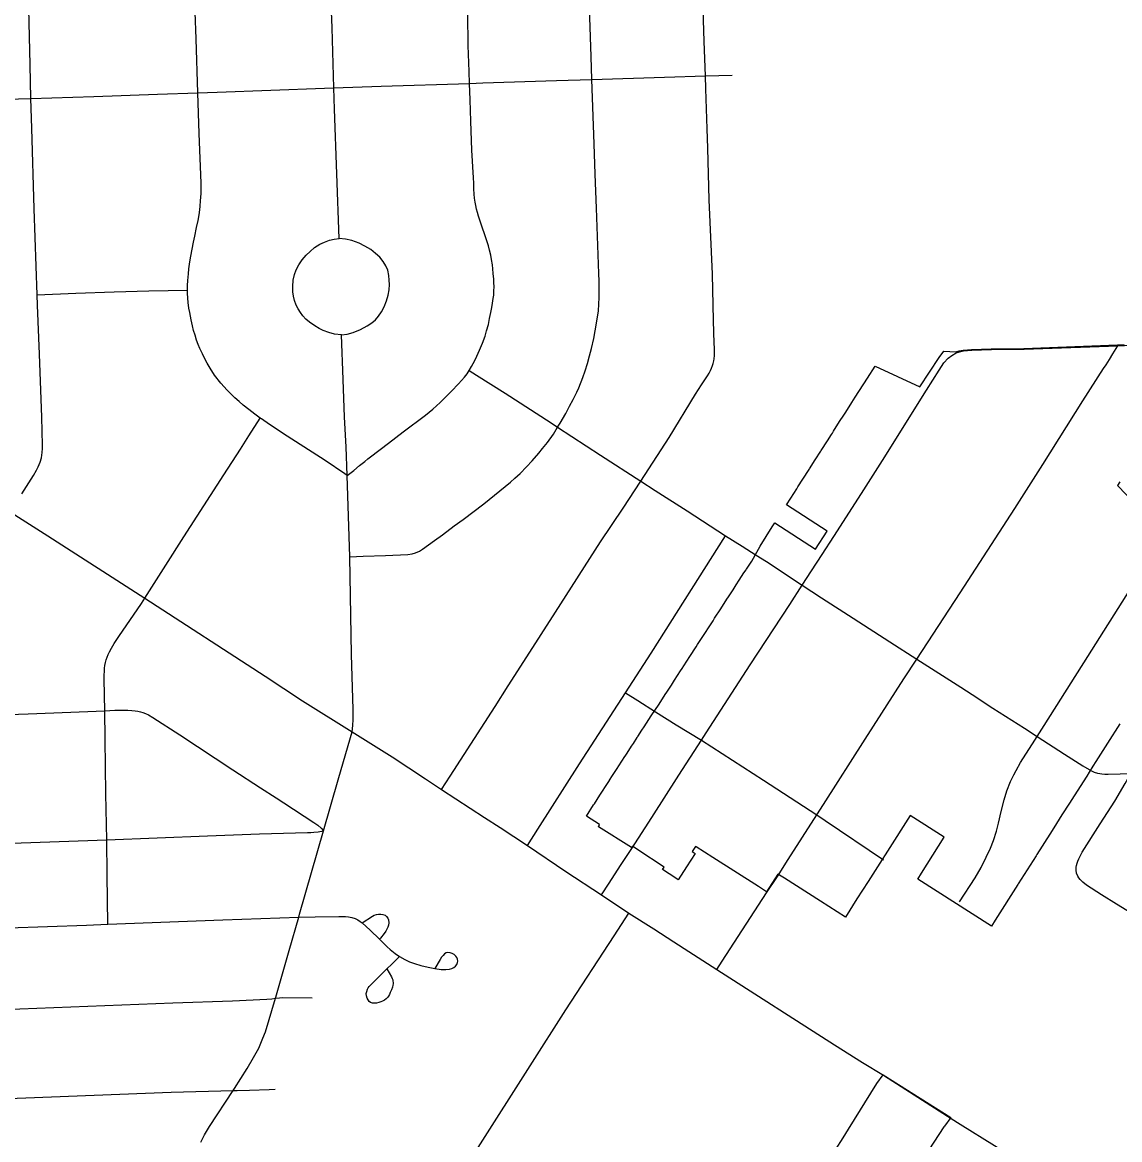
# Model space of a CAD drawing. Extents: x -6.4 to 34, y -4.2 to 22.
# Drawn here: x 3.091 to 3.822, y 16.831 to 17.577 of the extents above; entities that cross this region are included whole.
import ezdxf

# ---------------------------------------------------------------- set-up
doc = ezdxf.new("R2010")
doc.units = 0
for name, color, linetype in [('GM_X_City_Street', 7, 'Continuous'), ('GM_X_Corporation', 7, 'Continuous'), ('GM_X_County_Road', 7, 'Continuous'), ('GM_X_Township_Road', 7, 'Continuous'), ('GM_X_US_Route', 7, 'Continuous')]:
    doc.layers.add(name, color=color, linetype=linetype)

msp = doc.modelspace()

# ---------------------------------------------------------------- linework, layer by layer
at = {"layer": 'GM_X_City_Street'}
for points in [[(3.30184, 17.43245), (3.29859, 17.51879), (3.29818, 17.53301), (3.29706, 17.57309), (3.29605, 17.60031), (3.29449, 17.6497), (3.29363, 17.67117), (3.29259, 17.69733), (3.2904, 17.74932), (3.28851, 17.80985), (3.28837, 17.81437)], [(3.37012, 17.065), (3.37587, 17.07393), (3.4058, 17.12043), (3.41446, 17.13409), (3.42692, 17.15342), (3.44603, 17.18328), (3.4761, 17.2302), (3.4912, 17.25257), (3.50295, 17.27069), (3.52186, 17.29985), (3.5393, 17.32877), (3.54331, 17.33494), (3.54603, 17.33897), (3.54732, 17.34098), (3.54842, 17.3427), (3.54935, 17.34456), (3.55015, 17.34613), (3.5507, 17.34771), (3.55121, 17.34918), (3.55155, 17.35095), (3.55182, 17.35236), (3.55196, 17.35455), (3.55206, 17.35617), (3.55195, 17.35952), (3.55186, 17.36244), (3.55144, 17.37793), (3.55074, 17.40879), (3.54858, 17.45833), (3.54771, 17.4927), (3.54716, 17.50571), (3.54634, 17.53231), (3.54605, 17.541), (3.54518, 17.56395), (3.54326, 17.62848)], [(3.30893, 17.22024), (3.31782, 17.22055), (3.33276, 17.22108), (3.34752, 17.22173), (3.35048, 17.22215), (3.35275, 17.22277), (3.35543, 17.22399), (3.35743, 17.22518), (3.36542, 17.23096), (3.37078, 17.2349), (3.37856, 17.24078), (3.38452, 17.24511), (3.39816, 17.25562), (3.41595, 17.27), (3.41884, 17.27258), (3.42238, 17.27575), (3.4267, 17.28025), (3.43049, 17.28419), (3.43497, 17.28928), (3.43748, 17.29242), (3.44075, 17.2965), (3.44463, 17.30205), (3.44749, 17.30661), (3.44923, 17.30936), (3.45288, 17.31582), (3.45542, 17.32058), (3.45782, 17.32509), (3.46017, 17.33001), (3.46154, 17.33287), (3.46427, 17.33973), (3.46577, 17.34429), (3.46735, 17.3491), (3.46874, 17.35432), (3.47004, 17.35924), (3.47156, 17.36587), (3.47254, 17.37101), (3.47349, 17.37603), (3.47463, 17.3842), (3.47486, 17.38878), (3.47506, 17.39307), (3.47506, 17.39869), (3.47506, 17.40406), (3.4749, 17.40914), (3.47337, 17.45286), (3.4726, 17.4754), (3.47192, 17.49563), (3.47037, 17.5386), (3.46982, 17.55402), (3.46739, 17.62567)], [(3.09027, 17.26217), (3.09793, 17.27442), (3.09995, 17.27794), (3.10112, 17.2801), (3.10252, 17.28343), (3.10332, 17.28631), (3.10385, 17.28988), (3.10395, 17.29253), (3.10404, 17.29476), (3.10365, 17.31336), (3.10197, 17.35537), (3.10071, 17.38812), (3.10046, 17.39494), (3.09841, 17.45232), (3.09679, 17.50612), (3.09629, 17.52598), (3.09573, 17.54828), (3.09483, 17.58602)], [(3.30723, 17.2744), (3.31151, 17.27787), (3.31537, 17.28101), (3.31886, 17.28385), (3.32094, 17.28553), (3.32271, 17.2869), (3.33464, 17.2961), (3.3445, 17.30357), (3.3593, 17.31475), (3.36422, 17.31879), (3.36907, 17.32315), (3.37318, 17.32713), (3.37679, 17.33074), (3.38147, 17.33565), (3.38545, 17.34001), (3.38718, 17.34233), (3.38853, 17.34441), (3.3901, 17.34724), (3.39108, 17.34907), (3.3926, 17.35205), (3.39366, 17.3541), (3.39536, 17.35796), (3.39745, 17.36267), (3.39914, 17.3674), (3.40011, 17.37094), (3.40129, 17.3752), (3.40211, 17.37908), (3.40297, 17.38314), (3.40364, 17.38645), (3.40415, 17.38928), (3.40455, 17.39253), (3.40482, 17.39472), (3.40494, 17.39763), (3.40506, 17.40036), (3.40494, 17.40316), (3.40485, 17.40542), (3.40454, 17.40913), (3.40423, 17.41231), (3.40398, 17.41492), (3.40339, 17.41853), (3.40293, 17.42133), (3.4021, 17.42478), (3.40138, 17.42774), (3.39468, 17.44745), (3.39401, 17.44978), (3.39335, 17.45208), (3.39286, 17.45457), (3.39242, 17.45678), (3.39213, 17.45949), (3.39183, 17.46219), (3.3917, 17.46559), (3.39155, 17.46939), (3.39141, 17.47299), (3.39028, 17.49156), (3.38968, 17.5107), (3.38908, 17.52492), (3.38873, 17.53599), (3.38848, 17.54387), (3.38789, 17.56124), (3.38756, 17.58228)], [(2.98349, 17.52416), (2.98475, 17.52411), (2.99125, 17.52391), (3.01662, 17.52418), (3.04142, 17.52469), (3.07975, 17.52547), (3.09629, 17.52598), (3.13823, 17.52727), (3.18067, 17.52888), (3.20751, 17.52979), (3.22036, 17.53023), (3.29196, 17.53281), (3.29818, 17.53301), (3.32977, 17.53404), (3.38873, 17.53599), (3.39752, 17.5363), (3.44666, 17.53785), (3.47037, 17.5386), (3.51879, 17.54012), (3.54605, 17.541), (3.55494, 17.54123), (3.56382, 17.54145)], [(3.30342, 17.36833), (3.29878, 17.3688), (3.29495, 17.36973), (3.29113, 17.37112), (3.28846, 17.37252), (3.28556, 17.37426), (3.28209, 17.3767), (3.27965, 17.37872), (3.2776, 17.38105), (3.27595, 17.38312), (3.27444, 17.38559), (3.27321, 17.38807), (3.27211, 17.39123), (3.27128, 17.39412), (3.27101, 17.39687), (3.27087, 17.40044), (3.27115, 17.4047), (3.27198, 17.40856), (3.27308, 17.41171), (3.27487, 17.41487), (3.27721, 17.41831), (3.27982, 17.42147), (3.28244, 17.42395), (3.28533, 17.42656), (3.28885, 17.42875), (3.29193, 17.43012), (3.29536, 17.43136), (3.29839, 17.43218), (3.30184, 17.43245)], [(3.30342, 17.36833), (3.30724, 17.36879), (3.3112, 17.36976), (3.31605, 17.37188), (3.32042, 17.37426), (3.32357, 17.37626), (3.32592, 17.37829), (3.32797, 17.38062), (3.33012, 17.38364), (3.33187, 17.38693), (3.33343, 17.391), (3.3345, 17.39475), (3.33521, 17.39834), (3.33532, 17.40194), (3.33521, 17.40483), (3.33498, 17.40774), (3.33417, 17.41133), (3.33301, 17.41423), (3.33116, 17.41724), (3.32884, 17.42003), (3.32606, 17.42258), (3.32282, 17.42513), (3.31899, 17.42745), (3.31517, 17.42931), (3.31018, 17.43117), (3.30613, 17.4321), (3.30184, 17.43245)], [(3.10046, 17.39494), (3.12624, 17.39599), (3.15183, 17.39698), (3.17496, 17.39761), (3.20068, 17.39802)], [(3.30723, 17.2744), (3.30652, 17.29352), (3.30539, 17.31332), (3.30445, 17.33848), (3.30342, 17.36833)], [(3.38853, 17.34441), (3.3933, 17.34142), (3.41252, 17.32942), (3.44308, 17.30948), (3.44749, 17.30661), (3.47596, 17.28807), (3.50295, 17.27069), (3.51252, 17.26452), (3.53392, 17.25079), (3.55948, 17.23417)], [(3.14764, 16.97504), (3.1472, 17.00785), (3.14681, 17.03148), (3.14631, 17.06206), (3.14581, 17.0986), (3.14552, 17.11752), (3.1451, 17.13855), (3.14513, 17.1414), (3.14523, 17.14361), (3.14543, 17.14582), (3.14566, 17.14774), (3.14603, 17.14959), (3.14653, 17.15151), (3.14705, 17.15329), (3.14776, 17.15508), (3.1486, 17.15681), (3.15007, 17.15931), (3.1518, 17.16226), (3.1549, 17.16698), (3.16993, 17.18898), (3.17219, 17.19256), (3.18618, 17.21471), (3.19834, 17.23347), (3.22482, 17.27479), (3.23592, 17.29204), (3.24165, 17.30093), (3.24923, 17.31272)], [(3.42727, 17.02751), (3.4343, 17.03855), (3.46203, 17.08218), (3.49278, 17.12947), (3.50984, 17.15602), (3.55948, 17.23417)], [(3.04293, 17.11365), (3.09435, 17.11549), (3.14552, 17.11752), (3.15214, 17.11778), (3.15807, 17.11792), (3.16094, 17.11788), (3.16365, 17.11775), (3.16575, 17.11751), (3.16754, 17.1172), (3.16933, 17.11676), (3.171, 17.11627), (3.17266, 17.11559), (3.17457, 17.11472), (3.17765, 17.11293), (3.19566, 17.10133), (3.23083, 17.07814), (3.24941, 17.06604), (3.25984, 17.05945), (3.26492, 17.05599), (3.28484, 17.04295), (3.28751, 17.04108), (3.28989, 17.03914), (3.29145, 17.03734)], [(3.85634, 16.96765), (3.8544, 16.96808), (3.85286, 16.96851), (3.85165, 16.96903), (3.82013, 16.98846), (3.81014, 16.99477), (3.80015, 17.00114), (3.7976, 17.00309), (3.79667, 17.00407), (3.79578, 17.00499), (3.79501, 17.00612), (3.79429, 17.00718), (3.79347, 17.00908), (3.79312, 17.01114), (3.79323, 17.01317), (3.79347, 17.01427), (3.7938, 17.01573), (3.79423, 17.01724), (3.79494, 17.01876), (3.79731, 17.02324), (3.8093, 17.04216), (3.81908, 17.05726), (3.82594, 17.06903), (3.82966, 17.07572)], [(3.80353, 17.07732), (3.80522, 17.07657), (3.80745, 17.07586), (3.80889, 17.07559), (3.81039, 17.07539), (3.81237, 17.07526), (3.81462, 17.07523), (3.82253, 17.07544), (3.82966, 17.07572), (3.83726, 17.07602), (3.84447, 17.0762), (3.85191, 17.0764)], [(2.49097, 17.00833), (2.49429, 17.00844), (2.52956, 17.00961), (2.58856, 17.01168), (2.64113, 17.0134), (2.68557, 17.01484), (2.72781, 17.01659), (2.75015, 17.01753), (2.76717, 17.01803), (2.78428, 17.01853), (2.80412, 17.01895), (2.89825, 17.02235), (2.90644, 17.02265), (2.96125, 17.02471), (3.04563, 17.02788), (3.05153, 17.0281), (3.14681, 17.03148), (3.21403, 17.03406), (3.24869, 17.03534), (3.28077, 17.03631), (3.28286, 17.03636), (3.28486, 17.0365), (3.28784, 17.03681), (3.29145, 17.03734)], [(3.20965, 16.82969), (3.2121, 16.83452), (3.2153, 16.84024), (3.23116, 16.86416), (3.23199, 16.86543), (3.24051, 16.87892), (3.24475, 16.88613), (3.24817, 16.89245), (3.25092, 16.89898), (3.25265, 16.90326), (3.25944, 16.92566), (3.25966, 16.92638), (3.26848, 16.9575), (3.2749, 16.97987)], [(3.30598, 16.98021), (3.30792, 16.98003), (3.31021, 16.97961), (3.31236, 16.97892), (3.31419, 16.97805), (3.31581, 16.97699), (3.31703, 16.97606), (3.32244, 16.97114), (3.32872, 16.96502), (3.33379, 16.96008), (3.33579, 16.95815), (3.33908, 16.9555), (3.34208, 16.95348), (3.34556, 16.95154), (3.34874, 16.9501), (3.35213, 16.94892), (3.35624, 16.94762), (3.36105, 16.94642), (3.3655, 16.94555), (3.36977, 16.945), (3.37295, 16.94489), (3.37531, 16.94505), (3.3769, 16.9455), (3.37825, 16.94615), (3.37945, 16.94716), (3.38016, 16.94813), (3.38071, 16.94946), (3.38088, 16.95051), (3.38065, 16.95174), (3.38026, 16.95282), (3.37956, 16.95379), (3.37845, 16.95487), (3.37722, 16.9556), (3.37574, 16.95609), (3.3743, 16.95615), (3.37321, 16.95593), (3.37213, 16.95527), (3.37108, 16.95433), (3.37001, 16.95302), (3.36905, 16.95153), (3.3655, 16.94555)], [(3.31703, 16.97606), (3.32403, 16.98039), (3.32518, 16.98107), (3.32674, 16.98162), (3.32804, 16.98189), (3.32958, 16.98187), (3.33094, 16.98166), (3.33237, 16.98107), (3.33344, 16.9802), (3.33415, 16.97916), (3.33469, 16.97811), (3.33496, 16.97598), (3.33466, 16.97437), (3.33423, 16.97306), (3.33368, 16.97179), (3.33296, 16.97052), (3.33186, 16.96882), (3.32927, 16.96569), (3.32872, 16.96502)], [(3.3909, 16.56464), (3.39004, 16.59597), (3.38951, 16.61529), (3.38936, 16.61898), (3.38807, 16.65198), (3.3877, 16.66065), (3.38631, 16.6966), (3.38533, 16.73321), (3.38479, 16.75012), (3.38385, 16.77976), (3.38426, 16.7941), (3.38435, 16.79657), (3.38466, 16.79939), (3.38504, 16.80198), (3.3857, 16.80537), (3.38688, 16.80952), (3.38802, 16.8128), (3.3894, 16.816), (3.39199, 16.82157), (3.39452, 16.82612), (3.42916, 16.88071), (3.45292, 16.91788), (3.48512, 16.96734), (3.49504, 16.98257)], [(3.33361, 16.94525), (3.33667, 16.94006), (3.33722, 16.93887), (3.33755, 16.93791), (3.33768, 16.93705), (3.33777, 16.93612), (3.33773, 16.93532), (3.33763, 16.93451), (3.3373, 16.9331), (3.33662, 16.93125), (3.3359, 16.92947), (3.33526, 16.92816), (3.33466, 16.92715), (3.33403, 16.9263), (3.33319, 16.92537), (3.33204, 16.92448), (3.33077, 16.92381), (3.32949, 16.9233), (3.32827, 16.92287), (3.3267, 16.92254), (3.32526, 16.92236), (3.32396, 16.92245), (3.32277, 16.92292), (3.32181, 16.92364), (3.32103, 16.92461), (3.32039, 16.92568), (3.31997, 16.92724), (3.31989, 16.92877), (3.32014, 16.93016), (3.32067, 16.93173), (3.32112, 16.93262), (3.32175, 16.93347), (3.32329, 16.93521), (3.32884, 16.94061), (3.33361, 16.94525), (3.33698, 16.94852), (3.34068, 16.95212), (3.34208, 16.95348)], [(2.457, 16.89716), (2.4623, 16.89737), (2.49257, 16.89856), (2.56808, 16.90115), (2.59865, 16.90212), (2.60721, 16.90239), (2.67594, 16.90419), (2.71968, 16.90561), (2.77098, 16.90728), (2.83245, 16.90976), (2.87841, 16.91107), (2.91016, 16.91232), (2.94733, 16.91378), (3.04944, 16.91722), (3.07748, 16.91816), (3.191, 16.92258), (3.23071, 16.92392), (3.25363, 16.925), (3.2568, 16.92536), (3.25944, 16.92566), (3.26195, 16.92604), (3.26411, 16.92619), (3.28374, 16.92602)], [(2.49063, 16.8387), (2.52828, 16.83962), (2.57836, 16.84139), (2.60058, 16.84203), (2.61624, 16.84248), (2.65029, 16.84384), (2.69846, 16.84557), (2.73627, 16.8467), (2.76212, 16.84745), (2.76996, 16.84768), (2.91233, 16.85247), (2.93218, 16.85314), (2.96752, 16.8546), (3.01188, 16.85624), (3.05097, 16.85769), (3.05852, 16.85797), (3.18968, 16.86311), (3.23116, 16.86416), (3.23377, 16.86424), (3.24204, 16.86448), (3.25515, 16.86488), (3.25907, 16.86499)]]:
    msp.add_lwpolyline(points, dxfattribs=at)
at = {"layer": 'GM_X_Corporation'}
for points in [[(3.82225, 17.10867), (3.81412, 17.09587), (3.80642, 17.08373), (3.80434, 17.08046), (3.8019, 17.07661), (3.80022, 17.07396), (3.79186, 17.06079), (3.78878, 17.05593), (3.78374, 17.048), (3.77833, 17.03948), (3.77562, 17.0352), (3.76697, 17.02157), (3.76648, 17.0208), (3.75462, 17.0021), (3.75436, 17.0017), (3.73925, 16.97789), (3.73671, 16.9739), (3.6876, 17.00524), (3.69012, 17.00925), (3.70515, 17.03311), (3.68243, 17.0476), (3.66741, 17.02374), (3.66232, 17.01575), (3.65458, 17.00368), (3.64704, 16.99194), (3.6393, 16.97987), (3.62267, 16.99053), (3.59873, 17.00588), (3.59436, 17.00839), (3.58663, 16.99667), (3.58149, 17.00017), (3.55098, 17.01965), (3.5398, 17.02679), (3.53948, 17.02699), (3.53721, 17.02352), (3.53913, 17.02228), (3.53332, 17.0133), (3.52779, 17.00477), (3.52621, 17.00581), (3.51749, 17.01152), (3.51852, 17.01311), (3.5009, 17.02467), (3.49747, 17.02714), (3.49665, 17.02627), (3.47461, 17.04016), (3.47546, 17.04153), (3.46662, 17.04717), (3.47145, 17.05466), (3.47198, 17.05548), (3.47566, 17.06118), (3.47689, 17.0631), (3.47987, 17.06771), (3.48152, 17.07026), (3.48203, 17.07105), (3.48213, 17.07122), (3.48409, 17.07424), (3.48717, 17.07902), (3.4883, 17.08077), (3.49231, 17.08698), (3.49251, 17.0873), (3.49333, 17.08857), (3.49379, 17.08929), (3.49672, 17.09382), (3.49796, 17.09573), (3.50053, 17.09971), (3.50078, 17.10011), (3.50094, 17.10035), (3.50361, 17.10449), (3.50515, 17.10688), (3.50977, 17.11405), (3.51507, 17.1219), (3.51918, 17.12827), (3.52021, 17.12986), (3.5233, 17.13463), (3.52536, 17.13781), (3.52742, 17.141), (3.52948, 17.14418), (3.53051, 17.14577), (3.53154, 17.14736), (3.53566, 17.15373), (3.53977, 17.16009), (3.5408, 17.16168), (3.54389, 17.16645), (3.54595, 17.16964), (3.54801, 17.17282), (3.5511, 17.17759), (3.55213, 17.17918), (3.55624, 17.18554), (3.56036, 17.19191), (3.56139, 17.1935), (3.56448, 17.19827), (3.56654, 17.20145), (3.56859, 17.20463), (3.57168, 17.20941), (3.57307, 17.21155), (3.57337, 17.21202), (3.57685, 17.21739), (3.58245, 17.22731), (3.58653, 17.2337), (3.59061, 17.24009), (3.59237, 17.24284), (3.61946, 17.22525), (3.62714, 17.23721), (3.60003, 17.25482), (3.60286, 17.25925), (3.60694, 17.26564), (3.60768, 17.26679), (3.61102, 17.27202), (3.6151, 17.27841), (3.61533, 17.27877), (3.61918, 17.2848), (3.62298, 17.29074), (3.62326, 17.29119), (3.62735, 17.29757), (3.63, 17.30173), (3.63064, 17.30272), (3.63143, 17.30396), (3.63551, 17.31035), (3.63829, 17.3147), (3.63959, 17.31673), (3.64367, 17.32312), (3.64594, 17.32667), (3.65407, 17.3394), (3.65911, 17.34729), (3.68898, 17.33368), (3.70182, 17.35319), (3.70507, 17.35727), (3.71289, 17.35682), (3.7152, 17.35759), (3.71797, 17.35807), (3.72346, 17.35857), (3.73645, 17.35895), (3.75823, 17.35923), (3.82074, 17.36158), (3.82524, 17.36175)], [(3.82224, 17.27011), (3.8208, 17.2677), (3.85023, 17.23715)], [(3.63281, 16.82459), (3.63782, 16.83263), (3.64144, 16.83843), (3.66039, 16.86881), (3.66458, 16.87465), (3.70965, 16.84625), (3.70532, 16.84045), (3.70505, 16.84004), (3.62971, 16.72428)]]:
    msp.add_lwpolyline(points, dxfattribs=at)
at = {"layer": 'GM_X_County_Road'}
for points in [[(3.30559, 17.27552), (3.29249, 17.28451), (3.26724, 17.30077), (3.25525, 17.30848), (3.24994, 17.31222), (3.24923, 17.31272), (3.24565, 17.31525), (3.24155, 17.31847), (3.23787, 17.32136), (3.23521, 17.3237), (3.23232, 17.32626), (3.22704, 17.33144), (3.22293, 17.33602), (3.21877, 17.34134), (3.21579, 17.34599), (3.21388, 17.34931), (3.21241, 17.35187), (3.21059, 17.35562), (3.20892, 17.35904), (3.2079, 17.36171), (3.20676, 17.36469), (3.20571, 17.36804), (3.20476, 17.37109), (3.204, 17.37438), (3.20311, 17.37821), (3.2022, 17.3831), (3.20165, 17.38608), (3.20123, 17.38986), (3.2009, 17.3928), (3.20077, 17.39597), (3.20068, 17.39802), (3.20074, 17.40108), (3.2009, 17.40445), (3.20133, 17.40902), (3.20164, 17.41239), (3.20224, 17.41693), (3.20299, 17.42084), (3.20388, 17.42546), (3.20478, 17.43019), (3.20558, 17.43409), (3.20675, 17.43978), (3.20774, 17.44461), (3.20837, 17.4484), (3.2089, 17.45156), (3.20922, 17.4542), (3.20943, 17.45756), (3.20957, 17.45999), (3.20972, 17.46257), (3.20973, 17.46556), (3.20975, 17.46945), (3.20839, 17.50255), (3.20751, 17.52979), (3.20636, 17.56579), (3.20505, 17.60154)], [(3.31042, 17.10341), (3.31087, 17.10769), (3.3111, 17.11158), (3.3112, 17.1183), (3.31011, 17.15499), (3.30893, 17.22024), (3.30723, 17.2744), (3.30559, 17.27552)], [(3.27545, 16.98178), (3.29145, 17.03734), (3.3012, 17.07137), (3.30777, 17.09421), (3.31042, 17.10341)], [(3.05509, 16.97181), (3.13334, 16.9745), (3.14764, 16.97504), (3.22416, 16.97794), (3.2749, 16.97987), (3.27545, 16.98178)]]:
    msp.add_lwpolyline(points, dxfattribs=at)
at = {"layer": 'GM_X_Township_Road'}
msp.add_line((3.58683, 16.99612), (3.59409, 17.00688), dxfattribs=at)
for points in [[(3.59409, 17.00688), (3.60116, 17.01816), (3.62026, 17.048), (3.62467, 17.05489), (3.65247, 17.0985), (3.67841, 17.13878), (3.68695, 17.15184), (3.71592, 17.19614), (3.75231, 17.25246), (3.77106, 17.28169), (3.79766, 17.32419), (3.8115, 17.3457), (3.81312, 17.34821), (3.81536, 17.35189), (3.81764, 17.35562), (3.82094, 17.36103)], [(3.71309, 17.35626), (3.7154, 17.35703), (3.71817, 17.35752), (3.72365, 17.35802), (3.73665, 17.35839), (3.75843, 17.35868), (3.82094, 17.36103)], [(3.82094, 17.36103), (3.82544, 17.36119), (3.86057, 17.36256), (3.86389, 17.36248)], [(3.49685, 17.02571), (3.51026, 17.0463), (3.52836, 17.07453), (3.54334, 17.09777), (3.54652, 17.1027), (3.57582, 17.14808), (3.60223, 17.18845), (3.61052, 17.20123), (3.61673, 17.21086), (3.62383, 17.22181), (3.63163, 17.2338), (3.65017, 17.26233), (3.66405, 17.28441), (3.69334, 17.33146), (3.70175, 17.34471), (3.70499, 17.34964), (3.70777, 17.35264), (3.71023, 17.35457), (3.71309, 17.35626)], [(3.55948, 17.23417), (3.57047, 17.22732), (3.57989, 17.22129)], [(3.57989, 17.22129), (3.58667, 17.21704), (3.61052, 17.20123), (3.6233, 17.19282), (3.64459, 17.17921), (3.66897, 17.1635), (3.68695, 17.15184), (3.71627, 17.13319)], [(3.71547, 16.98993), (3.72592, 17.00606), (3.72997, 17.01304), (3.73318, 17.01982), (3.73602, 17.02586), (3.73812, 17.03104), (3.74004, 17.03715), (3.74134, 17.04251), (3.74331, 17.0504), (3.7453, 17.05805), (3.74702, 17.06409), (3.74937, 17.07026), (3.75166, 17.07479), (3.7531, 17.07765), (3.75614, 17.083), (3.75964, 17.08845), (3.76418, 17.0955), (3.76723, 17.10029), (3.77185, 17.10756), (3.80106, 17.15377), (3.82919, 17.19846), (3.8342, 17.20634)], [(3.49278, 17.12947), (3.50088, 17.12425), (3.51271, 17.11681)], [(3.71627, 17.13319), (3.72381, 17.12839), (3.73763, 17.11931), (3.75885, 17.10577), (3.76723, 17.10029), (3.78539, 17.08843), (3.79768, 17.08086), (3.80353, 17.07732)], [(3.51271, 17.11681), (3.52644, 17.10816), (3.54334, 17.09777), (3.58465, 17.07116), (3.62026, 17.048), (3.6258, 17.04433), (3.66477, 17.01807)], [(3.4768, 16.99462), (3.48174, 17.00252), (3.4894, 17.01427), (3.49685, 17.02571)], [(3.55367, 16.94494), (3.55721, 16.9504), (3.58683, 16.99612)], [(3.2749, 16.97987), (3.28581, 16.98003), (3.30162, 16.9803), (3.30598, 16.98021)]]:
    msp.add_lwpolyline(points, dxfattribs=at)
at = {"layer": 'GM_X_US_Route'}
for points in [[(3.08319, 17.24978), (3.1075, 17.23409), (3.17219, 17.19256), (3.25251, 17.14053), (3.27734, 17.12405), (3.31042, 17.10341), (3.33706, 17.08678), (3.3593, 17.07203), (3.37012, 17.065)], [(3.37012, 17.065), (3.39875, 17.04639), (3.40912, 17.03951), (3.42727, 17.02751), (3.453, 17.01018), (3.4768, 16.99462), (3.49504, 16.98257), (3.51162, 16.97191)], [(3.51162, 16.97191), (3.52489, 16.96338), (3.53505, 16.95687)], [(3.53505, 16.95687), (3.55367, 16.94494), (3.63207, 16.8947), (3.65079, 16.88295), (3.66479, 16.87439)], [(3.66479, 16.87439), (3.67971, 16.86491), (3.70995, 16.84544)], [(3.70995, 16.84544), (3.71592, 16.84163), (3.73877, 16.82751), (3.77323, 16.80577), (3.78825, 16.79577)]]:
    msp.add_lwpolyline(points, dxfattribs=at)

doc.saveas('drawing.dxf')
